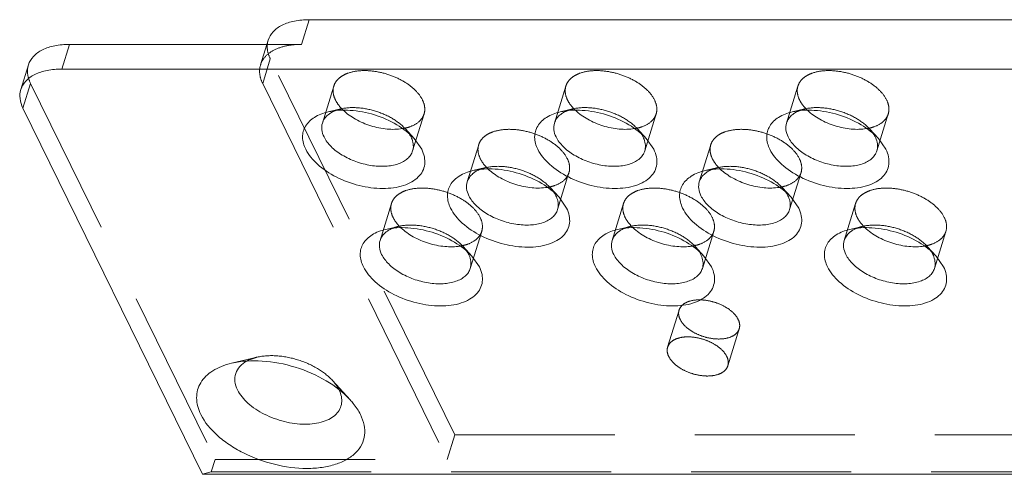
# Model space of a CAD drawing. Header units: millimetres. Extents: x 4497 to 11741, y 5958 to 12619.
# Tile 262 of 424: x 5369 to 5401, y 10831 to 10846. Entities that reach past the tile are written whole.
import ezdxf

# ---------------------------------------------------------------- set-up
doc = ezdxf.new("R2010")
doc.units = ezdxf.units.MM
doc.header["$LTSCALE"] = 0.8
doc.linetypes.add('HIDDEN', pattern=[9.525, 6.35, -3.175])
doc.layers.get('0').update_dxf_attribs({"linetype": 'CONTINUOUS', "lineweight": 0})
doc.layers.add('3', color=5, linetype='HIDDEN', lineweight=0)

msp = doc.modelspace()

# ---------------------------------------------------------------- linework, layer by layer
at = {"linetype": 'Continuous'}
for p, q in [((5378.674, 10845.922), (5378.432, 10845.139)), ((5432.188, 10845.922), (5378.674, 10845.922)), ((5370.821, 10844.355), (5371.063, 10845.139)), ((5378.432, 10845.139), (5371.063, 10845.139)), ((5377.373, 10845.269), (5377.333, 10845.139)), ((5369.521, 10843.703), (5369.763, 10844.486)), ((5439.072, 10844.355), (5370.821, 10844.355)), ((5369.589, 10843.112), (5375.294, 10831.488)), ((5382.012, 10842.148), (5382.25, 10841.807)), ((5389.38, 10842.148), (5389.618, 10841.807)), ((5396.749, 10842.148), (5396.987, 10841.807)), ((5386.611, 10840.283), (5386.849, 10839.942)), ((5393.979, 10840.283), (5394.218, 10839.942)), ((5383.842, 10838.418), (5384.08, 10838.077)), ((5391.21, 10838.418), (5391.448, 10838.077)), ((5398.579, 10838.418), (5398.817, 10838.077)), ((5375.294, 10831.488), (5447.228, 10831.488))]:
    msp.add_line(p, q, dxfattribs=at)
for centre, radius, start, end in [((5379.73, 10842.352), 0.713, 126.2001, 129.3415), ((5387.099, 10842.352), 0.713, 126.2001, 129.3415), ((5394.467, 10842.352), 0.713, 126.2001, 129.3415), ((5381.185, 10841.842), 0.808, 20.5028, 26.1948), ((5388.554, 10841.842), 0.808, 20.5028, 26.1948), ((5395.922, 10841.842), 0.808, 20.5028, 26.1948), ((5384.329, 10840.487), 0.713, 126.2001, 129.3415), ((5391.698, 10840.487), 0.713, 126.2001, 129.3415), ((5385.785, 10839.977), 0.808, 20.5028, 26.1948), ((5393.153, 10839.977), 0.808, 20.5028, 26.1948), ((5381.56, 10838.622), 0.713, 126.2001, 129.3415), ((5388.929, 10838.622), 0.713, 126.2001, 129.3415), ((5396.297, 10838.622), 0.713, 126.2001, 129.3415), ((5383.016, 10838.112), 0.808, 20.5028, 26.1948), ((5390.384, 10838.112), 0.808, 20.5028, 26.1948), ((5397.753, 10838.112), 0.808, 20.5028, 26.1948)]:
    msp.add_arc(centre, radius, start, end, dxfattribs=at)
for points, knots in [([(5377.373, 10845.27), (5377.404, 10845.369), (5377.524, 10845.566), (5377.826, 10845.773), (5378.223, 10845.897), (5378.517, 10845.922), (5378.674, 10845.922)], [0, 0, 0, 0, 0.202228, 0.430077, 0.696198, 1, 1, 1, 1]), ([(5369.763, 10844.486), (5369.793, 10844.586), (5369.914, 10844.783), (5370.216, 10844.989), (5370.612, 10845.114), (5370.907, 10845.139), (5371.063, 10845.139)], [0, 0, 0, 0, 0.202228, 0.430077, 0.696198, 1, 1, 1, 1]), ([(5370.821, 10844.355), (5370.665, 10844.355), (5370.37, 10844.331), (5369.974, 10844.206), (5369.672, 10843.999), (5369.551, 10843.802), (5369.521, 10843.703)], [0, 0, 0, 0, 0.303802, 0.569923, 0.797772, 1, 1, 1, 1]), ([(5369.521, 10843.703), (5369.492, 10843.611), (5369.477, 10843.403), (5369.542, 10843.208), (5369.589, 10843.112)], [0, 0, 0, 0, 0.474038, 1, 1, 1, 1]), ([(5378.565, 10841.807), (5378.507, 10841.926), (5378.45, 10842.122), (5378.482, 10842.378), (5378.583, 10842.613), (5378.849, 10842.858), (5379.124, 10842.958), (5379.276, 10842.994)], [0, 0, 0, 0, 0.245945, 0.358557, 0.470473, 0.711632, 1, 1, 1, 1]), ([(5379.276, 10842.994), (5379.504, 10843.047), (5380.007, 10843.072), (5380.754, 10842.928), (5381.453, 10842.625), (5381.854, 10842.321), (5382.012, 10842.148)], [0, 0, 0, 0, 0.236717, 0.500031, 0.763329, 1, 1, 1, 1]), ([(5379.309, 10842.927), (5379.322, 10842.937), (5379.378, 10842.975), (5379.44, 10843.006), (5379.487, 10843.027)], [0, 0, 0, 0, 0.239603, 1, 1, 1, 1]), ([(5379.76, 10843.045), (5379.877, 10842.934), (5380.155, 10842.738), (5380.63, 10842.537), (5381.136, 10842.433), (5381.477, 10842.437), (5381.636, 10842.463)], [0, 0, 0, 0, 0.239148, 0.499771, 0.760509, 1, 1, 1, 1]), ([(5385.934, 10841.807), (5385.875, 10841.926), (5385.818, 10842.122), (5385.851, 10842.378), (5385.952, 10842.613), (5386.218, 10842.858), (5386.493, 10842.958), (5386.645, 10842.994)], [0, 0, 0, 0, 0.245945, 0.358557, 0.470473, 0.711632, 1, 1, 1, 1]), ([(5386.645, 10842.994), (5386.873, 10843.047), (5387.376, 10843.072), (5388.123, 10842.928), (5388.821, 10842.625), (5389.222, 10842.321), (5389.38, 10842.148)], [0, 0, 0, 0, 0.236717, 0.500031, 0.763329, 1, 1, 1, 1]), ([(5386.677, 10842.927), (5386.691, 10842.937), (5386.747, 10842.975), (5386.808, 10843.006), (5386.856, 10843.027)], [0, 0, 0, 0, 0.239603, 1, 1, 1, 1]), ([(5387.129, 10843.045), (5387.245, 10842.934), (5387.524, 10842.738), (5387.999, 10842.537), (5388.504, 10842.433), (5388.845, 10842.437), (5389.004, 10842.463)], [0, 0, 0, 0, 0.239148, 0.499771, 0.760509, 1, 1, 1, 1]), ([(5393.302, 10841.807), (5393.244, 10841.926), (5393.187, 10842.122), (5393.219, 10842.378), (5393.32, 10842.613), (5393.586, 10842.858), (5393.861, 10842.958), (5394.013, 10842.994)], [0, 0, 0, 0, 0.245945, 0.358557, 0.470473, 0.711632, 1, 1, 1, 1]), ([(5394.013, 10842.994), (5394.241, 10843.047), (5394.744, 10843.072), (5395.491, 10842.928), (5396.19, 10842.625), (5396.591, 10842.321), (5396.749, 10842.148)], [0, 0, 0, 0, 0.236717, 0.500031, 0.763329, 1, 1, 1, 1]), ([(5394.046, 10842.927), (5394.059, 10842.937), (5394.115, 10842.975), (5394.176, 10843.006), (5394.224, 10843.027)], [0, 0, 0, 0, 0.239603, 1, 1, 1, 1]), ([(5394.497, 10843.045), (5394.614, 10842.934), (5394.892, 10842.738), (5395.367, 10842.537), (5395.872, 10842.433), (5396.214, 10842.437), (5396.373, 10842.463)], [0, 0, 0, 0, 0.239148, 0.499771, 0.760509, 1, 1, 1, 1]), ([(5379.147, 10842.198), (5379.112, 10842.27), (5379.063, 10842.417), (5379.074, 10842.573), (5379.095, 10842.641)], [0, 0, 0, 0, 0.525882, 1, 1, 1, 1]), ([(5379.095, 10842.641), (5379.111, 10842.691), (5379.16, 10842.789), (5379.235, 10842.868), (5379.278, 10842.903)], [0, 0, 0, 0, 0.484857, 1, 1, 1, 1]), ([(5386.515, 10842.198), (5386.48, 10842.27), (5386.431, 10842.417), (5386.443, 10842.573), (5386.464, 10842.641)], [0, 0, 0, 0, 0.525882, 1, 1, 1, 1]), ([(5386.464, 10842.641), (5386.479, 10842.691), (5386.528, 10842.789), (5386.604, 10842.868), (5386.647, 10842.903)], [0, 0, 0, 0, 0.484857, 1, 1, 1, 1]), ([(5393.884, 10842.198), (5393.849, 10842.27), (5393.8, 10842.417), (5393.811, 10842.573), (5393.832, 10842.641)], [0, 0, 0, 0, 0.525882, 1, 1, 1, 1]), ([(5393.832, 10842.641), (5393.848, 10842.691), (5393.897, 10842.789), (5393.972, 10842.868), (5394.015, 10842.903)], [0, 0, 0, 0, 0.484857, 1, 1, 1, 1]), ([(5381.848, 10842.306), (5381.854, 10842.297), (5381.876, 10842.262), (5381.897, 10842.226), (5381.91, 10842.198)], [0, 0, 0, 0, 0.256761, 1, 1, 1, 1]), ([(5389.216, 10842.306), (5389.222, 10842.297), (5389.245, 10842.262), (5389.265, 10842.226), (5389.279, 10842.198)], [0, 0, 0, 0, 0.256761, 1, 1, 1, 1]), ([(5396.585, 10842.306), (5396.591, 10842.297), (5396.613, 10842.262), (5396.634, 10842.226), (5396.647, 10842.198)], [0, 0, 0, 0, 0.256761, 1, 1, 1, 1]), ([(5381.962, 10841.756), (5381.948, 10841.71), (5381.905, 10841.621), (5381.802, 10841.505), (5381.666, 10841.411), (5381.434, 10841.31), (5381.081, 10841.252), (5380.623, 10841.281), (5380.154, 10841.402), (5379.724, 10841.605), (5379.374, 10841.867), (5379.202, 10842.086), (5379.147, 10842.198)], [0, 0, 0, 0, 0.043172, 0.088627, 0.138102, 0.192574, 0.316743, 0.457713, 0.606652, 0.752861, 0.886232, 1, 1, 1, 1]), ([(5381.942, 10842.125), (5381.965, 10842.064), (5381.994, 10841.94), (5381.979, 10841.813), (5381.962, 10841.756)], [0, 0, 0, 0, 0.519498, 1, 1, 1, 1]), ([(5389.33, 10841.756), (5389.316, 10841.71), (5389.273, 10841.621), (5389.171, 10841.505), (5389.034, 10841.411), (5388.803, 10841.31), (5388.45, 10841.252), (5387.991, 10841.281), (5387.523, 10841.402), (5387.092, 10841.605), (5386.742, 10841.867), (5386.571, 10842.086), (5386.515, 10842.198)], [0, 0, 0, 0, 0.043172, 0.088627, 0.138102, 0.192574, 0.316743, 0.457713, 0.606652, 0.752861, 0.886232, 1, 1, 1, 1]), ([(5389.31, 10842.125), (5389.333, 10842.064), (5389.362, 10841.94), (5389.348, 10841.813), (5389.33, 10841.756)], [0, 0, 0, 0, 0.519498, 1, 1, 1, 1]), ([(5396.699, 10841.756), (5396.685, 10841.71), (5396.642, 10841.621), (5396.539, 10841.505), (5396.403, 10841.411), (5396.171, 10841.31), (5395.818, 10841.252), (5395.36, 10841.281), (5394.891, 10841.402), (5394.461, 10841.605), (5394.111, 10841.867), (5393.939, 10842.086), (5393.884, 10842.198)], [0, 0, 0, 0, 0.043172, 0.088627, 0.138102, 0.192574, 0.316743, 0.457713, 0.606652, 0.752861, 0.886232, 1, 1, 1, 1]), ([(5396.679, 10842.125), (5396.702, 10842.064), (5396.731, 10841.94), (5396.716, 10841.813), (5396.699, 10841.756)], [0, 0, 0, 0, 0.519498, 1, 1, 1, 1]), ([(5382.25, 10841.807), (5382.287, 10841.73), (5382.344, 10841.574), (5382.357, 10841.333), (5382.289, 10841.107), (5382.145, 10840.914), (5381.934, 10840.759), (5381.561, 10840.601), (5380.985, 10840.534), (5380.253, 10840.633), (5379.541, 10840.894), (5378.948, 10841.279), (5378.654, 10841.626), (5378.565, 10841.807)], [0, 0, 0, 0, 0.051139, 0.097705, 0.142458, 0.188865, 0.239792, 0.296856, 0.42951, 0.580521, 0.735663, 0.879358, 1, 1, 1, 1]), ([(5389.618, 10841.807), (5389.656, 10841.73), (5389.712, 10841.574), (5389.725, 10841.333), (5389.657, 10841.107), (5389.513, 10840.914), (5389.303, 10840.759), (5388.93, 10840.601), (5388.354, 10840.534), (5387.621, 10840.633), (5386.909, 10840.894), (5386.317, 10841.279), (5386.023, 10841.626), (5385.934, 10841.807)], [0, 0, 0, 0, 0.051139, 0.097705, 0.142458, 0.188865, 0.239792, 0.296856, 0.42951, 0.580521, 0.735663, 0.879358, 1, 1, 1, 1]), ([(5396.987, 10841.807), (5397.024, 10841.73), (5397.081, 10841.574), (5397.094, 10841.333), (5397.026, 10841.107), (5396.882, 10840.914), (5396.671, 10840.759), (5396.298, 10840.601), (5395.722, 10840.534), (5394.99, 10840.633), (5394.278, 10840.894), (5393.685, 10841.279), (5393.391, 10841.626), (5393.302, 10841.807)], [0, 0, 0, 0, 0.051139, 0.097705, 0.142458, 0.188865, 0.239792, 0.296856, 0.42951, 0.580521, 0.735663, 0.879358, 1, 1, 1, 1]), ([(5383.165, 10839.942), (5383.106, 10840.062), (5383.049, 10840.257), (5383.081, 10840.513), (5383.183, 10840.748), (5383.449, 10840.994), (5383.724, 10841.093), (5383.876, 10841.129)], [0, 0, 0, 0, 0.245945, 0.358557, 0.470473, 0.711632, 1, 1, 1, 1]), ([(5383.695, 10840.776), (5383.71, 10840.826), (5383.759, 10840.924), (5383.835, 10841.003), (5383.877, 10841.038)], [0, 0, 0, 0, 0.484857, 1, 1, 1, 1]), ([(5383.876, 10841.129), (5384.104, 10841.182), (5384.606, 10841.208), (5385.354, 10841.063), (5386.052, 10840.761), (5386.453, 10840.456), (5386.611, 10840.283)], [0, 0, 0, 0, 0.236717, 0.500031, 0.763329, 1, 1, 1, 1]), ([(5383.908, 10841.062), (5383.921, 10841.072), (5383.978, 10841.11), (5384.039, 10841.142), (5384.087, 10841.162)], [0, 0, 0, 0, 0.239603, 1, 1, 1, 1]), ([(5384.359, 10841.18), (5384.476, 10841.069), (5384.755, 10840.873), (5385.23, 10840.672), (5385.735, 10840.569), (5386.076, 10840.572), (5386.235, 10840.598)], [0, 0, 0, 0, 0.239148, 0.499771, 0.760509, 1, 1, 1, 1]), ([(5390.533, 10839.942), (5390.475, 10840.062), (5390.418, 10840.257), (5390.45, 10840.513), (5390.551, 10840.748), (5390.817, 10840.994), (5391.092, 10841.093), (5391.244, 10841.129)], [0, 0, 0, 0, 0.245945, 0.358557, 0.470473, 0.711632, 1, 1, 1, 1]), ([(5391.063, 10840.776), (5391.079, 10840.826), (5391.128, 10840.924), (5391.203, 10841.003), (5391.246, 10841.038)], [0, 0, 0, 0, 0.484857, 1, 1, 1, 1]), ([(5391.244, 10841.129), (5391.472, 10841.182), (5391.975, 10841.208), (5392.722, 10841.063), (5393.421, 10840.761), (5393.821, 10840.456), (5393.979, 10840.283)], [0, 0, 0, 0, 0.236717, 0.500031, 0.763329, 1, 1, 1, 1]), ([(5391.277, 10841.062), (5391.29, 10841.072), (5391.346, 10841.11), (5391.407, 10841.142), (5391.455, 10841.162)], [0, 0, 0, 0, 0.239603, 1, 1, 1, 1]), ([(5391.728, 10841.18), (5391.845, 10841.069), (5392.123, 10840.873), (5392.598, 10840.672), (5393.103, 10840.569), (5393.444, 10840.572), (5393.604, 10840.598)], [0, 0, 0, 0, 0.239148, 0.499771, 0.760509, 1, 1, 1, 1]), ([(5383.746, 10840.334), (5383.711, 10840.405), (5383.662, 10840.552), (5383.674, 10840.708), (5383.695, 10840.776)], [0, 0, 0, 0, 0.525882, 1, 1, 1, 1]), ([(5391.115, 10840.334), (5391.08, 10840.405), (5391.031, 10840.552), (5391.042, 10840.708), (5391.063, 10840.776)], [0, 0, 0, 0, 0.525882, 1, 1, 1, 1]), ([(5386.447, 10840.441), (5386.453, 10840.432), (5386.476, 10840.398), (5386.496, 10840.361), (5386.51, 10840.334)], [0, 0, 0, 0, 0.256761, 1, 1, 1, 1]), ([(5393.816, 10840.441), (5393.822, 10840.432), (5393.844, 10840.398), (5393.864, 10840.361), (5393.878, 10840.334)], [0, 0, 0, 0, 0.256761, 1, 1, 1, 1]), ([(5386.561, 10839.891), (5386.547, 10839.845), (5386.504, 10839.756), (5386.402, 10839.641), (5386.265, 10839.546), (5386.033, 10839.445), (5385.681, 10839.387), (5385.222, 10839.416), (5384.754, 10839.538), (5384.323, 10839.74), (5383.973, 10840.002), (5383.802, 10840.221), (5383.746, 10840.334)], [0, 0, 0, 0, 0.043172, 0.088627, 0.138102, 0.192574, 0.316743, 0.457713, 0.606652, 0.752861, 0.886232, 1, 1, 1, 1]), ([(5386.541, 10840.26), (5386.564, 10840.199), (5386.593, 10840.075), (5386.579, 10839.948), (5386.561, 10839.891)], [0, 0, 0, 0, 0.519498, 1, 1, 1, 1]), ([(5393.93, 10839.891), (5393.916, 10839.845), (5393.872, 10839.756), (5393.77, 10839.641), (5393.634, 10839.546), (5393.402, 10839.445), (5393.049, 10839.387), (5392.591, 10839.416), (5392.122, 10839.538), (5391.692, 10839.74), (5391.342, 10840.002), (5391.17, 10840.221), (5391.115, 10840.334)], [0, 0, 0, 0, 0.043172, 0.088627, 0.138102, 0.192574, 0.316743, 0.457713, 0.606652, 0.752861, 0.886232, 1, 1, 1, 1]), ([(5393.91, 10840.26), (5393.932, 10840.199), (5393.962, 10840.075), (5393.947, 10839.948), (5393.93, 10839.891)], [0, 0, 0, 0, 0.519498, 1, 1, 1, 1]), ([(5386.849, 10839.942), (5386.887, 10839.865), (5386.943, 10839.71), (5386.956, 10839.468), (5386.888, 10839.243), (5386.744, 10839.049), (5386.534, 10838.894), (5386.161, 10838.736), (5385.585, 10838.669), (5384.852, 10838.768), (5384.14, 10839.029), (5383.548, 10839.414), (5383.254, 10839.761), (5383.165, 10839.942)], [0, 0, 0, 0, 0.051139, 0.097705, 0.142458, 0.188865, 0.239792, 0.296856, 0.42951, 0.580521, 0.735663, 0.879358, 1, 1, 1, 1]), ([(5394.218, 10839.942), (5394.255, 10839.865), (5394.311, 10839.71), (5394.324, 10839.468), (5394.257, 10839.243), (5394.112, 10839.049), (5393.902, 10838.894), (5393.529, 10838.736), (5392.953, 10838.669), (5392.221, 10838.768), (5391.509, 10839.029), (5390.916, 10839.414), (5390.622, 10839.761), (5390.533, 10839.942)], [0, 0, 0, 0, 0.051139, 0.097705, 0.142458, 0.188865, 0.239792, 0.296856, 0.42951, 0.580521, 0.735663, 0.879358, 1, 1, 1, 1]), ([(5380.396, 10838.077), (5380.337, 10838.197), (5380.28, 10838.392), (5380.312, 10838.648), (5380.413, 10838.883), (5380.68, 10839.129), (5380.954, 10839.228), (5381.107, 10839.264)], [0, 0, 0, 0, 0.245945, 0.358557, 0.470473, 0.711632, 1, 1, 1, 1]), ([(5380.926, 10838.912), (5380.941, 10838.961), (5380.99, 10839.06), (5381.065, 10839.138), (5381.108, 10839.173)], [0, 0, 0, 0, 0.484857, 1, 1, 1, 1]), ([(5381.107, 10839.264), (5381.335, 10839.317), (5381.837, 10839.343), (5382.585, 10839.198), (5383.283, 10838.896), (5383.684, 10838.591), (5383.842, 10838.418)], [0, 0, 0, 0, 0.236717, 0.500031, 0.763329, 1, 1, 1, 1]), ([(5381.139, 10839.197), (5381.152, 10839.207), (5381.209, 10839.246), (5381.27, 10839.277), (5381.318, 10839.297)], [0, 0, 0, 0, 0.239603, 1, 1, 1, 1]), ([(5381.59, 10839.315), (5381.707, 10839.204), (5381.986, 10839.008), (5382.461, 10838.808), (5382.966, 10838.704), (5383.307, 10838.708), (5383.466, 10838.733)], [0, 0, 0, 0, 0.239148, 0.499771, 0.760509, 1, 1, 1, 1]), ([(5387.764, 10838.077), (5387.705, 10838.197), (5387.649, 10838.392), (5387.681, 10838.648), (5387.782, 10838.883), (5388.048, 10839.129), (5388.323, 10839.228), (5388.475, 10839.264)], [0, 0, 0, 0, 0.245945, 0.358557, 0.470473, 0.711632, 1, 1, 1, 1]), ([(5388.294, 10838.912), (5388.31, 10838.961), (5388.358, 10839.06), (5388.434, 10839.138), (5388.477, 10839.173)], [0, 0, 0, 0, 0.484857, 1, 1, 1, 1]), ([(5388.475, 10839.264), (5388.703, 10839.317), (5389.206, 10839.343), (5389.953, 10839.198), (5390.652, 10838.896), (5391.052, 10838.591), (5391.21, 10838.418)], [0, 0, 0, 0, 0.236717, 0.500031, 0.763329, 1, 1, 1, 1]), ([(5388.508, 10839.197), (5388.521, 10839.207), (5388.577, 10839.246), (5388.638, 10839.277), (5388.686, 10839.297)], [0, 0, 0, 0, 0.239603, 1, 1, 1, 1]), ([(5388.959, 10839.315), (5389.075, 10839.204), (5389.354, 10839.008), (5389.829, 10838.808), (5390.334, 10838.704), (5390.675, 10838.708), (5390.835, 10838.733)], [0, 0, 0, 0, 0.239148, 0.499771, 0.760509, 1, 1, 1, 1]), ([(5395.133, 10838.077), (5395.074, 10838.197), (5395.017, 10838.392), (5395.049, 10838.648), (5395.15, 10838.883), (5395.417, 10839.129), (5395.691, 10839.228), (5395.844, 10839.264)], [0, 0, 0, 0, 0.245945, 0.358557, 0.470473, 0.711632, 1, 1, 1, 1]), ([(5395.663, 10838.912), (5395.678, 10838.961), (5395.727, 10839.06), (5395.802, 10839.138), (5395.845, 10839.173)], [0, 0, 0, 0, 0.484857, 1, 1, 1, 1]), ([(5395.844, 10839.264), (5396.072, 10839.317), (5396.574, 10839.343), (5397.322, 10839.198), (5398.02, 10838.896), (5398.421, 10838.591), (5398.579, 10838.418)], [0, 0, 0, 0, 0.236717, 0.500031, 0.763329, 1, 1, 1, 1]), ([(5395.876, 10839.197), (5395.889, 10839.207), (5395.946, 10839.246), (5396.007, 10839.277), (5396.055, 10839.297)], [0, 0, 0, 0, 0.239603, 1, 1, 1, 1]), ([(5396.327, 10839.315), (5396.444, 10839.204), (5396.723, 10839.008), (5397.198, 10838.808), (5397.703, 10838.704), (5398.044, 10838.708), (5398.203, 10838.733)], [0, 0, 0, 0, 0.239148, 0.499771, 0.760509, 1, 1, 1, 1]), ([(5380.977, 10838.469), (5380.942, 10838.54), (5380.893, 10838.687), (5380.905, 10838.843), (5380.926, 10838.912)], [0, 0, 0, 0, 0.525882, 1, 1, 1, 1]), ([(5388.346, 10838.469), (5388.311, 10838.54), (5388.262, 10838.687), (5388.273, 10838.843), (5388.294, 10838.912)], [0, 0, 0, 0, 0.525882, 1, 1, 1, 1]), ([(5395.714, 10838.469), (5395.679, 10838.54), (5395.63, 10838.687), (5395.641, 10838.843), (5395.663, 10838.912)], [0, 0, 0, 0, 0.525882, 1, 1, 1, 1]), ([(5383.678, 10838.577), (5383.684, 10838.568), (5383.707, 10838.533), (5383.727, 10838.496), (5383.74, 10838.469)], [0, 0, 0, 0, 0.256761, 1, 1, 1, 1]), ([(5391.047, 10838.577), (5391.053, 10838.568), (5391.075, 10838.533), (5391.095, 10838.496), (5391.109, 10838.469)], [0, 0, 0, 0, 0.256761, 1, 1, 1, 1]), ([(5398.415, 10838.577), (5398.421, 10838.568), (5398.444, 10838.533), (5398.464, 10838.496), (5398.477, 10838.469)], [0, 0, 0, 0, 0.256761, 1, 1, 1, 1]), ([(5383.792, 10838.026), (5383.778, 10837.98), (5383.735, 10837.891), (5383.633, 10837.776), (5383.496, 10837.681), (5383.264, 10837.58), (5382.912, 10837.522), (5382.453, 10837.551), (5381.985, 10837.673), (5381.554, 10837.875), (5381.204, 10838.137), (5381.033, 10838.356), (5380.977, 10838.469)], [0, 0, 0, 0, 0.043172, 0.088627, 0.138102, 0.192574, 0.316743, 0.457713, 0.606652, 0.752861, 0.886232, 1, 1, 1, 1]), ([(5383.772, 10838.395), (5383.795, 10838.334), (5383.824, 10838.211), (5383.81, 10838.083), (5383.792, 10838.026)], [0, 0, 0, 0, 0.519498, 1, 1, 1, 1]), ([(5391.16, 10838.026), (5391.146, 10837.98), (5391.103, 10837.891), (5391.001, 10837.776), (5390.865, 10837.681), (5390.633, 10837.58), (5390.28, 10837.522), (5389.821, 10837.551), (5389.353, 10837.673), (5388.922, 10837.875), (5388.573, 10838.137), (5388.401, 10838.356), (5388.346, 10838.469)], [0, 0, 0, 0, 0.043172, 0.088627, 0.138102, 0.192574, 0.316743, 0.457713, 0.606652, 0.752861, 0.886232, 1, 1, 1, 1]), ([(5391.141, 10838.395), (5391.163, 10838.334), (5391.193, 10838.211), (5391.178, 10838.083), (5391.16, 10838.026)], [0, 0, 0, 0, 0.519498, 1, 1, 1, 1]), ([(5398.529, 10838.026), (5398.515, 10837.98), (5398.472, 10837.891), (5398.37, 10837.776), (5398.233, 10837.681), (5398.001, 10837.58), (5397.649, 10837.522), (5397.19, 10837.551), (5396.722, 10837.673), (5396.291, 10837.875), (5395.941, 10838.137), (5395.769, 10838.356), (5395.714, 10838.469)], [0, 0, 0, 0, 0.043172, 0.088627, 0.138102, 0.192574, 0.316743, 0.457713, 0.606652, 0.752861, 0.886232, 1, 1, 1, 1]), ([(5398.509, 10838.395), (5398.532, 10838.334), (5398.561, 10838.211), (5398.547, 10838.083), (5398.529, 10838.026)], [0, 0, 0, 0, 0.519498, 1, 1, 1, 1]), ([(5384.08, 10838.077), (5384.118, 10838), (5384.174, 10837.845), (5384.187, 10837.603), (5384.119, 10837.378), (5383.975, 10837.184), (5383.765, 10837.029), (5383.392, 10836.871), (5382.815, 10836.804), (5382.083, 10836.903), (5381.371, 10837.164), (5380.779, 10837.549), (5380.485, 10837.896), (5380.396, 10838.077)], [0, 0, 0, 0, 0.051139, 0.097705, 0.142458, 0.188865, 0.239792, 0.296856, 0.42951, 0.580521, 0.735663, 0.879358, 1, 1, 1, 1]), ([(5391.448, 10838.077), (5391.486, 10838), (5391.542, 10837.845), (5391.555, 10837.603), (5391.488, 10837.378), (5391.343, 10837.184), (5391.133, 10837.029), (5390.76, 10836.871), (5390.184, 10836.804), (5389.452, 10836.903), (5388.739, 10837.164), (5388.147, 10837.549), (5387.853, 10837.896), (5387.764, 10838.077)], [0, 0, 0, 0, 0.051139, 0.097705, 0.142458, 0.188865, 0.239792, 0.296856, 0.42951, 0.580521, 0.735663, 0.879358, 1, 1, 1, 1]), ([(5398.817, 10838.077), (5398.855, 10838), (5398.911, 10837.845), (5398.924, 10837.603), (5398.856, 10837.378), (5398.712, 10837.184), (5398.502, 10837.029), (5398.129, 10836.871), (5397.552, 10836.804), (5396.82, 10836.903), (5396.108, 10837.164), (5395.515, 10837.549), (5395.221, 10837.896), (5395.133, 10838.077)], [0, 0, 0, 0, 0.051139, 0.097705, 0.142458, 0.188865, 0.239792, 0.296856, 0.42951, 0.580521, 0.735663, 0.879358, 1, 1, 1, 1]), ([(5376.215, 10835.015), (5376.528, 10835.089), (5377.22, 10835.124), (5378.248, 10834.926), (5379.208, 10834.51), (5379.759, 10834.091), (5379.977, 10833.853)], [0, 0, 0, 0, 0.236688, 0.500004, 0.76332, 1, 1, 1, 1]), ([(5375.238, 10833.384), (5375.157, 10833.548), (5375.079, 10833.817), (5375.123, 10834.169), (5375.225, 10834.406), (5375.393, 10834.614), (5375.619, 10834.788), (5375.898, 10834.926), (5376.105, 10834.99), (5376.215, 10835.015)], [0, 0, 0, 0, 0.245324, 0.357645, 0.469281, 0.585737, 0.711456, 0.849195, 1, 1, 1, 1]), ([(5376.401, 10834.167), (5376.36, 10834.252), (5376.302, 10834.426), (5376.324, 10834.697), (5376.466, 10834.931), (5376.614, 10835.04), (5376.698, 10835.085)], [0, 0, 0, 0, 0.262248, 0.498528, 0.73564, 1, 1, 1, 1]), ([(5379.625, 10834.167), (5379.658, 10834.1), (5379.707, 10833.964), (5379.719, 10833.752), (5379.659, 10833.555), (5379.533, 10833.386), (5379.349, 10833.25), (5379.023, 10833.112), (5378.519, 10833.053), (5377.878, 10833.14), (5377.255, 10833.368), (5376.736, 10833.706), (5376.479, 10834.009), (5376.401, 10834.167)], [0, 0, 0, 0, 0.051139, 0.097705, 0.142458, 0.188865, 0.239792, 0.296856, 0.42951, 0.580521, 0.735663, 0.879358, 1, 1, 1, 1]), ([(5379.977, 10833.853), (5380.011, 10833.816), (5380.135, 10833.671), (5380.242, 10833.51), (5380.304, 10833.384)], [0, 0, 0, 0, 0.265209, 1, 1, 1, 1]), ([(5380.304, 10833.384), (5380.356, 10833.278), (5380.433, 10833.064), (5380.451, 10832.732), (5380.358, 10832.422), (5380.159, 10832.156), (5379.871, 10831.943), (5379.505, 10831.788), (5379.076, 10831.694), (5378.422, 10831.653), (5377.558, 10831.77), (5376.73, 10832.073), (5376.134, 10832.42), (5375.652, 10832.791), (5375.36, 10833.135), (5375.238, 10833.384)], [0, 0, 0, 0, 0.05111, 0.097634, 0.142357, 0.188731, 0.23962, 0.296643, 0.360168, 0.429604, 0.580507, 0.735538, 0.809796, 0.879447, 1, 1, 1, 1])]:
    msp.add_open_spline(points, degree=3, knots=knots, dxfattribs=at)
at = {"layer": '3'}
for p, q in [((5377.333, 10845.139), (5377.131, 10844.486)), ((5377.442, 10844.679), (5377.2, 10843.895)), ((5383.299, 10832.744), (5377.442, 10844.679)), ((5369.589, 10843.112), (5369.831, 10843.895)), ((5369.831, 10843.895), (5375.688, 10831.961)), ((5377.2, 10843.895), (5383.057, 10831.961)), ((5379.459, 10843.816), (5379.095, 10842.641)), ((5386.827, 10843.816), (5386.464, 10842.641)), ((5394.196, 10843.816), (5393.832, 10842.641)), ((5379.68, 10843.088), (5379.276, 10842.993)), ((5382.325, 10842.931), (5381.962, 10841.756)), ((5387.048, 10843.088), (5386.644, 10842.993)), ((5389.693, 10842.931), (5389.33, 10841.756)), ((5394.417, 10843.088), (5394.013, 10842.993)), ((5397.062, 10842.931), (5396.699, 10841.756)), ((5381.731, 10842.454), (5382.011, 10842.148)), ((5389.1, 10842.454), (5389.38, 10842.148)), ((5396.468, 10842.454), (5396.748, 10842.148)), ((5384.058, 10841.951), (5383.695, 10840.776)), ((5391.426, 10841.951), (5391.063, 10840.776)), ((5384.279, 10841.224), (5383.875, 10841.129)), ((5386.924, 10841.066), (5386.561, 10839.891)), ((5391.648, 10841.224), (5391.244, 10841.129)), ((5394.293, 10841.066), (5393.93, 10839.891)), ((5386.331, 10840.59), (5386.611, 10840.283)), ((5393.699, 10840.59), (5393.979, 10840.283)), ((5381.289, 10840.087), (5380.926, 10838.912)), ((5388.657, 10840.087), (5388.294, 10838.912)), ((5396.026, 10840.087), (5395.663, 10838.912)), ((5381.51, 10839.359), (5381.106, 10839.264)), ((5384.155, 10839.201), (5383.792, 10838.026)), ((5388.879, 10839.359), (5388.475, 10839.264)), ((5391.524, 10839.201), (5391.16, 10838.026)), ((5396.247, 10839.359), (5395.843, 10839.264)), ((5398.892, 10839.201), (5398.529, 10838.026)), ((5383.562, 10838.725), (5383.842, 10838.418)), ((5390.93, 10838.725), (5391.21, 10838.418)), ((5398.299, 10838.725), (5398.579, 10838.418)), ((5390.42, 10836.701), (5390.057, 10835.526)), ((5392.331, 10836.11), (5391.968, 10834.935)), ((5377.023, 10835.206), (5376.215, 10835.016)), ((5379.416, 10834.466), (5379.976, 10833.853)), ((5383.299, 10832.744), (5383.057, 10831.961)), ((5383.299, 10832.744), (5440.497, 10832.744)), ((5375.567, 10831.569), (5375.688, 10831.961)), ((5375.688, 10831.961), (5383.057, 10831.961)), ((5375.567, 10831.569), (5375.294, 10831.488)), ((5375.567, 10831.569), (5447.502, 10831.569))]:
    msp.add_line(p, q, dxfattribs=at)
for centre, radius, start, end in [((5380.781, 10844.117), 1.481, 222.8165, 226.4036), ((5388.15, 10844.117), 1.481, 222.8165, 226.4036), ((5395.518, 10844.117), 1.481, 222.8165, 226.4036), ((5385.38, 10842.252), 1.481, 222.8165, 226.4036), ((5392.749, 10842.252), 1.481, 222.8165, 226.4036), ((5382.611, 10840.387), 1.481, 222.8165, 226.4036), ((5389.98, 10840.387), 1.481, 222.8165, 226.4036), ((5397.348, 10840.387), 1.481, 222.8165, 226.4036), ((5378.708, 10833.717), 1.021, 26.1422, 27.3598)]:
    msp.add_arc(centre, radius, start, end, dxfattribs=at)
for points, knots in [([(5378.432, 10845.139), (5378.275, 10845.139), (5377.98, 10845.114), (5377.584, 10844.989), (5377.282, 10844.783), (5377.162, 10844.586), (5377.131, 10844.486)], [0, 0, 0, 0, 0.303802, 0.569923, 0.797772, 1, 1, 1, 1]), ([(5377.442, 10844.679), (5377.395, 10844.774), (5377.33, 10844.97), (5377.345, 10845.178), (5377.373, 10845.27)], [0, 0, 0, 0, 0.525962, 1, 1, 1, 1]), ([(5369.831, 10843.895), (5369.785, 10843.991), (5369.719, 10844.186), (5369.734, 10844.395), (5369.763, 10844.486)], [0, 0, 0, 0, 0.525962, 1, 1, 1, 1]), ([(5377.131, 10844.486), (5377.103, 10844.395), (5377.087, 10844.186), (5377.153, 10843.991), (5377.2, 10843.895)], [0, 0, 0, 0, 0.474038, 1, 1, 1, 1]), ([(5382.273, 10843.373), (5382.218, 10843.486), (5382.046, 10843.705), (5381.697, 10843.967), (5381.266, 10844.169), (5380.798, 10844.291), (5380.339, 10844.32), (5379.986, 10844.262), (5379.755, 10844.161), (5379.618, 10844.067), (5379.516, 10843.952), (5379.473, 10843.862), (5379.459, 10843.817)], [0, 0, 0, 0, 0.113762, 0.247123, 0.393323, 0.542258, 0.683229, 0.807408, 0.861886, 0.911368, 0.956828, 1, 1, 1, 1]), ([(5389.642, 10843.373), (5389.586, 10843.486), (5389.415, 10843.705), (5389.065, 10843.967), (5388.635, 10844.169), (5388.166, 10844.291), (5387.708, 10844.32), (5387.355, 10844.262), (5387.123, 10844.161), (5386.987, 10844.067), (5386.884, 10843.952), (5386.841, 10843.862), (5386.827, 10843.817)], [0, 0, 0, 0, 0.113762, 0.247123, 0.393323, 0.542258, 0.683229, 0.807408, 0.861886, 0.911368, 0.956828, 1, 1, 1, 1]), ([(5397.01, 10843.373), (5396.955, 10843.486), (5396.783, 10843.705), (5396.434, 10843.967), (5396.003, 10844.169), (5395.535, 10844.291), (5395.076, 10844.32), (5394.723, 10844.262), (5394.492, 10844.161), (5394.355, 10844.067), (5394.253, 10843.952), (5394.21, 10843.862), (5394.196, 10843.817)], [0, 0, 0, 0, 0.113762, 0.247123, 0.393323, 0.542258, 0.683229, 0.807408, 0.861886, 0.911368, 0.956828, 1, 1, 1, 1]), ([(5379.459, 10843.817), (5379.437, 10843.748), (5379.426, 10843.592), (5379.475, 10843.445), (5379.51, 10843.373)], [0, 0, 0, 0, 0.474113, 1, 1, 1, 1]), ([(5386.827, 10843.817), (5386.806, 10843.748), (5386.794, 10843.592), (5386.843, 10843.445), (5386.879, 10843.373)], [0, 0, 0, 0, 0.474113, 1, 1, 1, 1]), ([(5394.196, 10843.817), (5394.174, 10843.748), (5394.163, 10843.592), (5394.212, 10843.445), (5394.247, 10843.373)], [0, 0, 0, 0, 0.474113, 1, 1, 1, 1]), ([(5379.51, 10843.373), (5379.521, 10843.351), (5379.573, 10843.257), (5379.639, 10843.171), (5379.695, 10843.111)], [0, 0, 0, 0, 0.234759, 1, 1, 1, 1]), ([(5382.325, 10842.93), (5382.346, 10842.999), (5382.357, 10843.155), (5382.308, 10843.302), (5382.273, 10843.373)], [0, 0, 0, 0, 0.474113, 1, 1, 1, 1]), ([(5386.879, 10843.373), (5386.89, 10843.351), (5386.941, 10843.257), (5387.008, 10843.171), (5387.063, 10843.111)], [0, 0, 0, 0, 0.234759, 1, 1, 1, 1]), ([(5389.693, 10842.93), (5389.714, 10842.999), (5389.726, 10843.155), (5389.677, 10843.302), (5389.642, 10843.373)], [0, 0, 0, 0, 0.474113, 1, 1, 1, 1]), ([(5394.247, 10843.373), (5394.258, 10843.351), (5394.31, 10843.257), (5394.376, 10843.171), (5394.432, 10843.111)], [0, 0, 0, 0, 0.234759, 1, 1, 1, 1]), ([(5397.062, 10842.93), (5397.083, 10842.999), (5397.094, 10843.155), (5397.045, 10843.302), (5397.01, 10843.373)], [0, 0, 0, 0, 0.474113, 1, 1, 1, 1]), ([(5379.487, 10843.027), (5379.502, 10843.033), (5379.565, 10843.058), (5379.63, 10843.077), (5379.68, 10843.088)], [0, 0, 0, 0, 0.241044, 1, 1, 1, 1]), ([(5379.68, 10843.088), (5379.851, 10843.129), (5380.228, 10843.148), (5380.788, 10843.039), (5381.312, 10842.813), (5381.613, 10842.584), (5381.731, 10842.454)], [0, 0, 0, 0, 0.236691, 0.499995, 0.763306, 1, 1, 1, 1]), ([(5381.882, 10842.525), (5381.986, 10842.563), (5382.132, 10842.641), (5382.269, 10842.798), (5382.311, 10842.886), (5382.325, 10842.93)], [0, 0, 0, 0, 0.537378, 0.774423, 1, 1, 1, 1]), ([(5386.856, 10843.027), (5386.871, 10843.033), (5386.934, 10843.058), (5386.999, 10843.077), (5387.048, 10843.088)], [0, 0, 0, 0, 0.241044, 1, 1, 1, 1]), ([(5387.048, 10843.088), (5387.219, 10843.129), (5387.596, 10843.148), (5388.157, 10843.039), (5388.681, 10842.813), (5388.981, 10842.584), (5389.1, 10842.454)], [0, 0, 0, 0, 0.236691, 0.499995, 0.763306, 1, 1, 1, 1]), ([(5389.25, 10842.525), (5389.355, 10842.563), (5389.501, 10842.641), (5389.638, 10842.798), (5389.679, 10842.886), (5389.693, 10842.93)], [0, 0, 0, 0, 0.537378, 0.774423, 1, 1, 1, 1]), ([(5394.224, 10843.027), (5394.239, 10843.033), (5394.302, 10843.058), (5394.367, 10843.077), (5394.417, 10843.088)], [0, 0, 0, 0, 0.241044, 1, 1, 1, 1]), ([(5394.417, 10843.088), (5394.588, 10843.129), (5394.965, 10843.148), (5395.525, 10843.039), (5396.049, 10842.813), (5396.35, 10842.584), (5396.468, 10842.454)], [0, 0, 0, 0, 0.236691, 0.499995, 0.763306, 1, 1, 1, 1]), ([(5396.619, 10842.525), (5396.723, 10842.563), (5396.869, 10842.641), (5397.006, 10842.798), (5397.048, 10842.886), (5397.062, 10842.93)], [0, 0, 0, 0, 0.537378, 0.774423, 1, 1, 1, 1]), ([(5381.636, 10842.463), (5381.658, 10842.466), (5381.741, 10842.482), (5381.823, 10842.504), (5381.882, 10842.525)], [0, 0, 0, 0, 0.260378, 1, 1, 1, 1]), ([(5381.731, 10842.454), (5381.742, 10842.442), (5381.784, 10842.395), (5381.822, 10842.345), (5381.848, 10842.306)], [0, 0, 0, 0, 0.258423, 1, 1, 1, 1]), ([(5386.873, 10841.509), (5386.817, 10841.621), (5386.646, 10841.84), (5386.296, 10842.102), (5385.865, 10842.305), (5385.397, 10842.426), (5384.939, 10842.456), (5384.586, 10842.397), (5384.354, 10842.297), (5384.217, 10842.202), (5384.115, 10842.087), (5384.072, 10841.997), (5384.058, 10841.952)], [0, 0, 0, 0, 0.113762, 0.247123, 0.393323, 0.542258, 0.683229, 0.807408, 0.861886, 0.911368, 0.956828, 1, 1, 1, 1]), ([(5389.004, 10842.463), (5389.026, 10842.466), (5389.109, 10842.482), (5389.191, 10842.504), (5389.25, 10842.525)], [0, 0, 0, 0, 0.260378, 1, 1, 1, 1]), ([(5389.1, 10842.454), (5389.111, 10842.442), (5389.152, 10842.395), (5389.191, 10842.345), (5389.216, 10842.306)], [0, 0, 0, 0, 0.258423, 1, 1, 1, 1]), ([(5394.241, 10841.509), (5394.186, 10841.621), (5394.014, 10841.84), (5393.664, 10842.102), (5393.234, 10842.305), (5392.766, 10842.426), (5392.307, 10842.456), (5391.954, 10842.397), (5391.722, 10842.297), (5391.586, 10842.202), (5391.484, 10842.087), (5391.441, 10841.997), (5391.426, 10841.952)], [0, 0, 0, 0, 0.113762, 0.247123, 0.393323, 0.542258, 0.683229, 0.807408, 0.861886, 0.911368, 0.956828, 1, 1, 1, 1]), ([(5396.373, 10842.463), (5396.395, 10842.466), (5396.478, 10842.482), (5396.56, 10842.504), (5396.619, 10842.525)], [0, 0, 0, 0, 0.260378, 1, 1, 1, 1]), ([(5396.468, 10842.454), (5396.479, 10842.442), (5396.521, 10842.395), (5396.559, 10842.345), (5396.585, 10842.306)], [0, 0, 0, 0, 0.258423, 1, 1, 1, 1]), ([(5384.058, 10841.952), (5384.037, 10841.883), (5384.025, 10841.727), (5384.074, 10841.58), (5384.109, 10841.509)], [0, 0, 0, 0, 0.474113, 1, 1, 1, 1]), ([(5391.426, 10841.952), (5391.405, 10841.883), (5391.394, 10841.727), (5391.443, 10841.58), (5391.478, 10841.509)], [0, 0, 0, 0, 0.474113, 1, 1, 1, 1]), ([(5384.109, 10841.509), (5384.121, 10841.486), (5384.172, 10841.392), (5384.239, 10841.306), (5384.294, 10841.246)], [0, 0, 0, 0, 0.234759, 1, 1, 1, 1]), ([(5386.924, 10841.065), (5386.945, 10841.134), (5386.957, 10841.29), (5386.908, 10841.437), (5386.873, 10841.509)], [0, 0, 0, 0, 0.474113, 1, 1, 1, 1]), ([(5391.478, 10841.509), (5391.489, 10841.486), (5391.541, 10841.392), (5391.607, 10841.306), (5391.663, 10841.246)], [0, 0, 0, 0, 0.234759, 1, 1, 1, 1]), ([(5394.293, 10841.065), (5394.314, 10841.134), (5394.325, 10841.29), (5394.276, 10841.437), (5394.241, 10841.509)], [0, 0, 0, 0, 0.474113, 1, 1, 1, 1]), ([(5384.087, 10841.162), (5384.102, 10841.168), (5384.164, 10841.193), (5384.229, 10841.212), (5384.279, 10841.224)], [0, 0, 0, 0, 0.241044, 1, 1, 1, 1]), ([(5384.279, 10841.224), (5384.45, 10841.264), (5384.827, 10841.283), (5385.388, 10841.175), (5385.912, 10840.948), (5386.212, 10840.719), (5386.331, 10840.59)], [0, 0, 0, 0, 0.236691, 0.499995, 0.763306, 1, 1, 1, 1]), ([(5386.481, 10840.66), (5386.585, 10840.698), (5386.732, 10840.776), (5386.869, 10840.933), (5386.91, 10841.021), (5386.924, 10841.065)], [0, 0, 0, 0, 0.537378, 0.774423, 1, 1, 1, 1]), ([(5391.455, 10841.162), (5391.47, 10841.168), (5391.533, 10841.193), (5391.598, 10841.212), (5391.648, 10841.224)], [0, 0, 0, 0, 0.241044, 1, 1, 1, 1]), ([(5391.648, 10841.224), (5391.819, 10841.264), (5392.196, 10841.283), (5392.756, 10841.175), (5393.28, 10840.948), (5393.581, 10840.719), (5393.699, 10840.59)], [0, 0, 0, 0, 0.236691, 0.499995, 0.763306, 1, 1, 1, 1]), ([(5393.85, 10840.66), (5393.954, 10840.698), (5394.1, 10840.776), (5394.237, 10840.933), (5394.279, 10841.021), (5394.293, 10841.065)], [0, 0, 0, 0, 0.537378, 0.774423, 1, 1, 1, 1]), ([(5384.104, 10839.644), (5384.048, 10839.756), (5383.877, 10839.976), (5383.527, 10840.237), (5383.096, 10840.44), (5382.628, 10840.561), (5382.17, 10840.591), (5381.817, 10840.533), (5381.585, 10840.432), (5381.448, 10840.337), (5381.346, 10840.222), (5381.303, 10840.132), (5381.289, 10840.087)], [0, 0, 0, 0, 0.113762, 0.247123, 0.393323, 0.542258, 0.683229, 0.807408, 0.861886, 0.911368, 0.956828, 1, 1, 1, 1]), ([(5386.235, 10840.598), (5386.257, 10840.602), (5386.34, 10840.617), (5386.422, 10840.639), (5386.481, 10840.66)], [0, 0, 0, 0, 0.260378, 1, 1, 1, 1]), ([(5386.331, 10840.59), (5386.342, 10840.578), (5386.383, 10840.53), (5386.422, 10840.48), (5386.447, 10840.441)], [0, 0, 0, 0, 0.258423, 1, 1, 1, 1]), ([(5391.472, 10839.644), (5391.417, 10839.756), (5391.245, 10839.976), (5390.895, 10840.237), (5390.465, 10840.44), (5389.997, 10840.561), (5389.538, 10840.591), (5389.185, 10840.533), (5388.953, 10840.432), (5388.817, 10840.337), (5388.715, 10840.222), (5388.671, 10840.132), (5388.657, 10840.087)], [0, 0, 0, 0, 0.113762, 0.247123, 0.393323, 0.542258, 0.683229, 0.807408, 0.861886, 0.911368, 0.956828, 1, 1, 1, 1]), ([(5393.604, 10840.598), (5393.626, 10840.602), (5393.709, 10840.617), (5393.791, 10840.639), (5393.85, 10840.66)], [0, 0, 0, 0, 0.260378, 1, 1, 1, 1]), ([(5393.699, 10840.59), (5393.71, 10840.578), (5393.752, 10840.53), (5393.79, 10840.48), (5393.816, 10840.441)], [0, 0, 0, 0, 0.258423, 1, 1, 1, 1]), ([(5398.84, 10839.644), (5398.785, 10839.756), (5398.614, 10839.976), (5398.264, 10840.237), (5397.833, 10840.44), (5397.365, 10840.561), (5396.906, 10840.591), (5396.554, 10840.533), (5396.322, 10840.432), (5396.185, 10840.337), (5396.083, 10840.222), (5396.04, 10840.132), (5396.026, 10840.087)], [0, 0, 0, 0, 0.113762, 0.247123, 0.393323, 0.542258, 0.683229, 0.807408, 0.861886, 0.911368, 0.956828, 1, 1, 1, 1]), ([(5381.289, 10840.087), (5381.268, 10840.018), (5381.256, 10839.862), (5381.305, 10839.715), (5381.34, 10839.644)], [0, 0, 0, 0, 0.474113, 1, 1, 1, 1]), ([(5388.657, 10840.087), (5388.636, 10840.018), (5388.625, 10839.862), (5388.674, 10839.715), (5388.709, 10839.644)], [0, 0, 0, 0, 0.474113, 1, 1, 1, 1]), ([(5396.026, 10840.087), (5396.005, 10840.018), (5395.993, 10839.862), (5396.042, 10839.715), (5396.077, 10839.644)], [0, 0, 0, 0, 0.474113, 1, 1, 1, 1]), ([(5381.34, 10839.644), (5381.351, 10839.621), (5381.403, 10839.527), (5381.469, 10839.441), (5381.525, 10839.381)], [0, 0, 0, 0, 0.234759, 1, 1, 1, 1]), ([(5384.155, 10839.201), (5384.176, 10839.269), (5384.188, 10839.426), (5384.139, 10839.572), (5384.104, 10839.644)], [0, 0, 0, 0, 0.474113, 1, 1, 1, 1]), ([(5388.709, 10839.644), (5388.72, 10839.621), (5388.771, 10839.527), (5388.838, 10839.441), (5388.894, 10839.381)], [0, 0, 0, 0, 0.234759, 1, 1, 1, 1]), ([(5391.523, 10839.201), (5391.545, 10839.269), (5391.556, 10839.426), (5391.507, 10839.572), (5391.472, 10839.644)], [0, 0, 0, 0, 0.474113, 1, 1, 1, 1]), ([(5396.077, 10839.644), (5396.088, 10839.621), (5396.14, 10839.527), (5396.206, 10839.441), (5396.262, 10839.381)], [0, 0, 0, 0, 0.234759, 1, 1, 1, 1]), ([(5398.892, 10839.201), (5398.913, 10839.269), (5398.925, 10839.426), (5398.876, 10839.572), (5398.84, 10839.644)], [0, 0, 0, 0, 0.474113, 1, 1, 1, 1]), ([(5381.318, 10839.297), (5381.333, 10839.303), (5381.395, 10839.328), (5381.46, 10839.347), (5381.51, 10839.359)], [0, 0, 0, 0, 0.241044, 1, 1, 1, 1]), ([(5381.51, 10839.359), (5381.681, 10839.399), (5382.058, 10839.418), (5382.619, 10839.31), (5383.143, 10839.083), (5383.443, 10838.855), (5383.562, 10838.725)], [0, 0, 0, 0, 0.236691, 0.499995, 0.763306, 1, 1, 1, 1]), ([(5383.712, 10838.796), (5383.816, 10838.833), (5383.962, 10838.912), (5384.099, 10839.069), (5384.141, 10839.156), (5384.155, 10839.201)], [0, 0, 0, 0, 0.537378, 0.774423, 1, 1, 1, 1]), ([(5388.686, 10839.297), (5388.701, 10839.303), (5388.764, 10839.328), (5388.829, 10839.347), (5388.879, 10839.359)], [0, 0, 0, 0, 0.241044, 1, 1, 1, 1]), ([(5388.879, 10839.359), (5389.05, 10839.399), (5389.427, 10839.418), (5389.987, 10839.31), (5390.511, 10839.083), (5390.812, 10838.855), (5390.93, 10838.725)], [0, 0, 0, 0, 0.236691, 0.499995, 0.763306, 1, 1, 1, 1]), ([(5391.081, 10838.796), (5391.185, 10838.833), (5391.331, 10838.912), (5391.468, 10839.069), (5391.51, 10839.156), (5391.523, 10839.201)], [0, 0, 0, 0, 0.537378, 0.774423, 1, 1, 1, 1]), ([(5396.055, 10839.297), (5396.069, 10839.303), (5396.132, 10839.328), (5396.197, 10839.347), (5396.247, 10839.359)], [0, 0, 0, 0, 0.241044, 1, 1, 1, 1]), ([(5396.247, 10839.359), (5396.418, 10839.399), (5396.795, 10839.418), (5397.356, 10839.31), (5397.88, 10839.083), (5398.18, 10838.855), (5398.299, 10838.725)], [0, 0, 0, 0, 0.236691, 0.499995, 0.763306, 1, 1, 1, 1]), ([(5398.449, 10838.796), (5398.553, 10838.833), (5398.699, 10838.912), (5398.836, 10839.069), (5398.878, 10839.156), (5398.892, 10839.201)], [0, 0, 0, 0, 0.537378, 0.774423, 1, 1, 1, 1]), ([(5383.466, 10838.733), (5383.488, 10838.737), (5383.571, 10838.752), (5383.653, 10838.774), (5383.712, 10838.796)], [0, 0, 0, 0, 0.260378, 1, 1, 1, 1]), ([(5383.562, 10838.725), (5383.573, 10838.713), (5383.614, 10838.666), (5383.652, 10838.615), (5383.678, 10838.577)], [0, 0, 0, 0, 0.258423, 1, 1, 1, 1]), ([(5390.835, 10838.733), (5390.856, 10838.737), (5390.94, 10838.752), (5391.022, 10838.774), (5391.081, 10838.796)], [0, 0, 0, 0, 0.260378, 1, 1, 1, 1]), ([(5390.93, 10838.725), (5390.941, 10838.713), (5390.983, 10838.666), (5391.021, 10838.615), (5391.047, 10838.577)], [0, 0, 0, 0, 0.258423, 1, 1, 1, 1]), ([(5398.203, 10838.733), (5398.225, 10838.737), (5398.308, 10838.752), (5398.39, 10838.774), (5398.449, 10838.796)], [0, 0, 0, 0, 0.260378, 1, 1, 1, 1]), ([(5398.299, 10838.725), (5398.31, 10838.713), (5398.351, 10838.666), (5398.389, 10838.615), (5398.415, 10838.577)], [0, 0, 0, 0, 0.258423, 1, 1, 1, 1]), ([(5392.297, 10836.405), (5392.26, 10836.48), (5392.146, 10836.627), (5391.912, 10836.801), (5391.625, 10836.936), (5391.313, 10837.017), (5391.007, 10837.037), (5390.737, 10836.992), (5390.525, 10836.884), (5390.439, 10836.762), (5390.42, 10836.7)], [0, 0, 0, 0, 0.11391, 0.247494, 0.393901, 0.543049, 0.684203, 0.808528, 0.912094, 1, 1, 1, 1]), ([(5390.42, 10836.7), (5390.406, 10836.655), (5390.399, 10836.551), (5390.431, 10836.453), (5390.455, 10836.405)], [0, 0, 0, 0, 0.474456, 1, 1, 1, 1]), ([(5390.455, 10836.405), (5390.492, 10836.33), (5390.606, 10836.184), (5390.839, 10836.009), (5391.127, 10835.875), (5391.439, 10835.793), (5391.745, 10835.774), (5392.015, 10835.819), (5392.227, 10835.927), (5392.312, 10836.049), (5392.331, 10836.11)], [0, 0, 0, 0, 0.11391, 0.247494, 0.393901, 0.543049, 0.684203, 0.808528, 0.912094, 1, 1, 1, 1]), ([(5392.331, 10836.11), (5392.345, 10836.156), (5392.353, 10836.26), (5392.32, 10836.358), (5392.297, 10836.405)], [0, 0, 0, 0, 0.474456, 1, 1, 1, 1]), ([(5391.934, 10835.23), (5391.897, 10835.305), (5391.783, 10835.452), (5391.549, 10835.626), (5391.262, 10835.761), (5390.95, 10835.842), (5390.644, 10835.862), (5390.374, 10835.817), (5390.162, 10835.709), (5390.076, 10835.587), (5390.057, 10835.526)], [0, 0, 0, 0, 0.113912, 0.247462, 0.393862, 0.542998, 0.684156, 0.808494, 0.912079, 1, 1, 1, 1]), ([(5390.057, 10835.526), (5390.043, 10835.48), (5390.036, 10835.376), (5390.068, 10835.278), (5390.092, 10835.23)], [0, 0, 0, 0, 0.474243, 1, 1, 1, 1]), ([(5376.698, 10835.085), (5376.722, 10835.098), (5376.826, 10835.15), (5376.937, 10835.185), (5377.023, 10835.206)], [0, 0, 0, 0, 0.236316, 1, 1, 1, 1]), ([(5377.023, 10835.206), (5377.223, 10835.253), (5377.663, 10835.275), (5378.317, 10835.148), (5378.928, 10834.884), (5379.278, 10834.617), (5379.417, 10834.466)], [0, 0, 0, 0, 0.236717, 0.50003, 0.763329, 1, 1, 1, 1]), ([(5390.092, 10835.23), (5390.129, 10835.155), (5390.243, 10835.009), (5390.476, 10834.835), (5390.763, 10834.7), (5391.075, 10834.619), (5391.381, 10834.599), (5391.652, 10834.644), (5391.863, 10834.751), (5391.949, 10834.873), (5391.968, 10834.935)], [0, 0, 0, 0, 0.113912, 0.247462, 0.393862, 0.542998, 0.684156, 0.808494, 0.912079, 1, 1, 1, 1]), ([(5391.968, 10834.935), (5391.982, 10834.981), (5391.99, 10835.085), (5391.957, 10835.183), (5391.934, 10835.23)], [0, 0, 0, 0, 0.474243, 1, 1, 1, 1]), ([(5379.417, 10834.466), (5379.437, 10834.443), (5379.512, 10834.357), (5379.577, 10834.261), (5379.615, 10834.187)], [0, 0, 0, 0, 0.264159, 1, 1, 1, 1])]:
    msp.add_open_spline(points, degree=3, knots=knots, dxfattribs=at)

doc.saveas('drawing.dxf')
